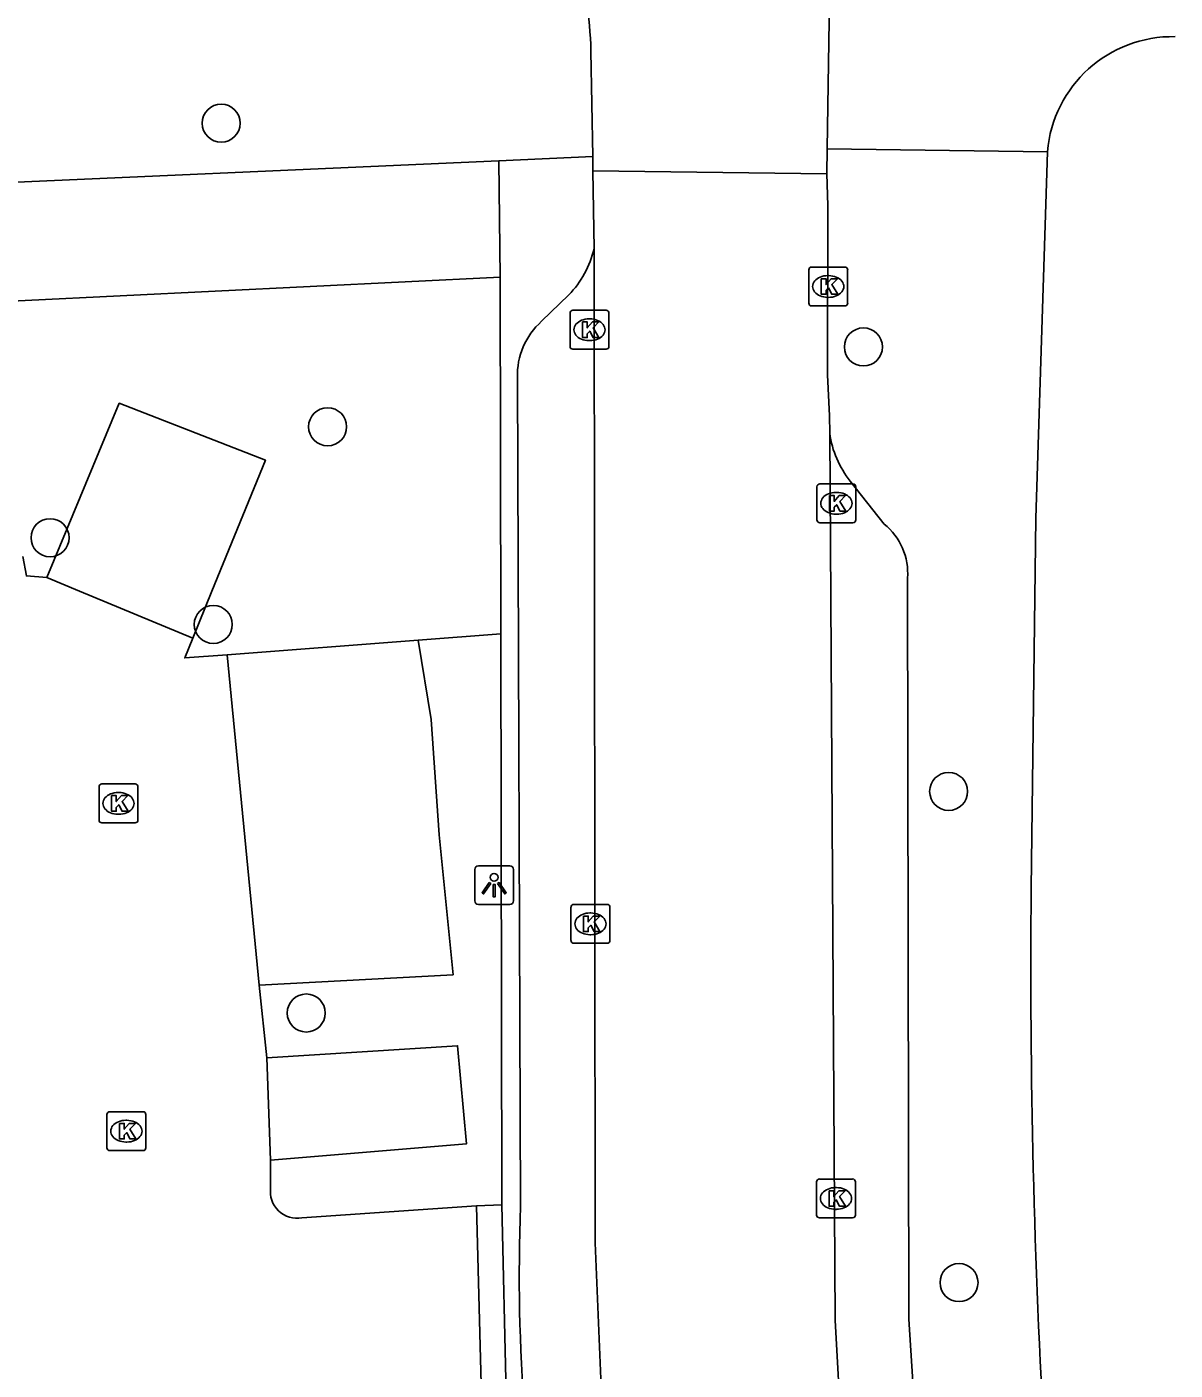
# Model space of a CAD drawing. Extents: x 159689 to 160786, y 387323 to 388339.
# Drawn here: x 160465.21 to 160494.74, y 387979.97 to 388014.52 of the extents above; entities that cross this region are included whole.
import ezdxf

# ---------------------------------------------------------------- set-up
doc = ezdxf.new("R2010")
doc.units = 0
for name, color, linetype in [('IMGEO_Boom', 7, 'Continuous'), ('IMGEO_Haag', 7, 'Continuous'), ('IMGEO_Kolk', 7, 'Continuous'), ('IMGEO_Lichtpunt', 7, 'Continuous'), ('IMGEO_Parkeervlak_open', 7, 'Continuous'), ('IMGEO_Rijbaan_lokaal_gesloten', 7, 'Continuous'), ('IMGEO_Rijbaan_lokaal_open', 7, 'Continuous'), ('IMGEO_Voetpad_open', 7, 'Continuous')]:
    doc.layers.add(name, color=color, linetype=linetype)

msp = doc.modelspace()

# ---------------------------------------------------------------- linework, layer by layer
at = {"layer": 'IMGEO_Boom'}
for centre in [(160470.21, 388012.039), (160486.726, 388006.283), (160472.947, 388004.23), (160465.809, 388001.375), (160470.007, 387999.145), (160488.918, 387994.85), (160472.397, 387989.151), (160489.185, 387982.216)]:
    msp.add_circle(centre, 0.489, dxfattribs=at)
at = {"layer": 'IMGEO_Haag'}
msp.add_lwpolyline([(160477.399, 387998.903), (160475.275, 387998.741)], dxfattribs=at)
at = {"layer": 'IMGEO_Kolk'}
for p, q in [((160485.32, 388007.412), (160485.32, 388008.264)), ((160485.395, 388008.338), (160486.247, 388008.338)), ((160485.808, 388008.118), (160485.833, 388008.118)), ((160486.321, 388008.264), (160486.321, 388007.412)), ((160485.831, 388007.558), (160485.806, 388007.558)), ((160479.181, 388006.299), (160479.181, 388007.151)), ((160479.256, 388007.225), (160480.108, 388007.225)), ((160479.669, 388007.005), (160479.694, 388007.005)), ((160480.182, 388007.151), (160480.182, 388006.299)), ((160486.247, 388007.338), (160485.395, 388007.338)), ((160479.692, 388006.445), (160479.667, 388006.445)), ((160480.108, 388006.225), (160479.256, 388006.225)), ((160485.531, 388001.836), (160485.531, 388002.688)), ((160485.606, 388002.762), (160486.458, 388002.762)), ((160486.019, 388002.542), (160486.044, 388002.542)), ((160486.532, 388002.688), (160486.532, 388001.836)), ((160486.042, 388001.982), (160486.017, 388001.982)), ((160486.458, 388001.762), (160485.606, 388001.762)), ((160467.069, 387994.116), (160467.069, 387994.968)), ((160467.144, 387995.042), (160467.996, 387995.042)), ((160468.07, 387994.968), (160468.07, 387994.116)), ((160467.557, 387994.822), (160467.582, 387994.822)), ((160467.58, 387994.262), (160467.555, 387994.262)), ((160467.996, 387994.042), (160467.144, 387994.042)), ((160479.206, 387991.019), (160479.206, 387991.871)), ((160479.281, 387991.945), (160480.133, 387991.945)), ((160480.207, 387991.871), (160480.207, 387991.019)), ((160479.694, 387991.725), (160479.719, 387991.725)), ((160479.717, 387991.165), (160479.692, 387991.165)), ((160480.133, 387990.945), (160479.281, 387990.945)), ((160467.272, 387985.686), (160467.272, 387986.538)), ((160467.347, 387986.612), (160468.199, 387986.612)), ((160467.76, 387986.392), (160467.785, 387986.392)), ((160468.273, 387986.538), (160468.273, 387985.686)), ((160468.199, 387985.612), (160467.347, 387985.612)), ((160467.783, 387985.832), (160467.758, 387985.832)), ((160485.521, 387983.955), (160485.521, 387984.807)), ((160485.596, 387984.881), (160486.448, 387984.881)), ((160486.009, 387984.661), (160486.034, 387984.661)), ((160486.522, 387984.807), (160486.522, 387983.955)), ((160486.448, 387983.881), (160485.596, 387983.881)), ((160486.032, 387984.101), (160486.007, 387984.101))]:
    msp.add_line(p, q, dxfattribs=at)
for points in [[(160485.32, 388007.412), (160485.32, 388008.264)], [(160485.395, 388008.338), (160486.247, 388008.338)], [(160486.321, 388008.264), (160486.321, 388007.412)], [(160485.641, 388008.038), (160485.764, 388008.038), (160485.764, 388007.887), (160485.894, 388008.038), (160486.058, 388008.038), (160485.912, 388007.887), (160486.065, 388007.638), (160485.913, 388007.638), (160485.828, 388007.802), (160485.764, 388007.735), (160485.764, 388007.638), (160485.641, 388007.638), (160485.641, 388008.038)], [(160479.181, 388006.299), (160479.181, 388007.151)], [(160479.256, 388007.225), (160480.108, 388007.225)], [(160480.182, 388007.151), (160480.182, 388006.299)], [(160486.247, 388007.338), (160485.395, 388007.338)], [(160479.502, 388006.925), (160479.625, 388006.925), (160479.625, 388006.774), (160479.755, 388006.925), (160479.919, 388006.925), (160479.773, 388006.774), (160479.926, 388006.525), (160479.774, 388006.525), (160479.689, 388006.689), (160479.625, 388006.622), (160479.625, 388006.525), (160479.502, 388006.525), (160479.502, 388006.925)], [(160480.108, 388006.225), (160479.256, 388006.225)], [(160485.531, 388001.836), (160485.531, 388002.688)], [(160485.606, 388002.762), (160486.458, 388002.762)], [(160486.532, 388002.688), (160486.532, 388001.836)], [(160485.852, 388002.462), (160485.975, 388002.462), (160485.975, 388002.311), (160486.105, 388002.462), (160486.269, 388002.462), (160486.123, 388002.311), (160486.276, 388002.062), (160486.124, 388002.062), (160486.039, 388002.226), (160485.975, 388002.159), (160485.975, 388002.062), (160485.852, 388002.062), (160485.852, 388002.462)], [(160486.458, 388001.762), (160485.606, 388001.762)], [(160467.069, 387994.116), (160467.069, 387994.968)], [(160467.144, 387995.042), (160467.996, 387995.042)], [(160468.07, 387994.968), (160468.07, 387994.116)], [(160467.39, 387994.742), (160467.513, 387994.742), (160467.513, 387994.591), (160467.643, 387994.742), (160467.807, 387994.742), (160467.661, 387994.591), (160467.814, 387994.342), (160467.662, 387994.342), (160467.577, 387994.506), (160467.513, 387994.439), (160467.513, 387994.342), (160467.39, 387994.342), (160467.39, 387994.742)], [(160467.996, 387994.042), (160467.144, 387994.042)], [(160479.206, 387991.019), (160479.206, 387991.871)], [(160479.281, 387991.945), (160480.133, 387991.945)], [(160480.207, 387991.871), (160480.207, 387991.019)], [(160479.527, 387991.645), (160479.65, 387991.645), (160479.65, 387991.494), (160479.78, 387991.645), (160479.944, 387991.645), (160479.798, 387991.494), (160479.951, 387991.245), (160479.799, 387991.245), (160479.714, 387991.409), (160479.65, 387991.342), (160479.65, 387991.245), (160479.527, 387991.245), (160479.527, 387991.645)], [(160480.133, 387990.945), (160479.281, 387990.945)], [(160467.272, 387985.686), (160467.272, 387986.538)], [(160467.347, 387986.612), (160468.199, 387986.612)], [(160467.593, 387986.312), (160467.716, 387986.312), (160467.716, 387986.161), (160467.846, 387986.312), (160468.01, 387986.312), (160467.864, 387986.161), (160468.017, 387985.912), (160467.865, 387985.912), (160467.78, 387986.076), (160467.716, 387986.009), (160467.716, 387985.912), (160467.593, 387985.912), (160467.593, 387986.312)], [(160468.273, 387986.538), (160468.273, 387985.686)], [(160468.199, 387985.612), (160467.347, 387985.612)], [(160485.521, 387983.955), (160485.521, 387984.807)], [(160485.596, 387984.881), (160486.448, 387984.881)], [(160485.842, 387984.581), (160485.965, 387984.581), (160485.965, 387984.43), (160486.095, 387984.581), (160486.259, 387984.581), (160486.113, 387984.43), (160486.266, 387984.181), (160486.114, 387984.181), (160486.029, 387984.345), (160485.965, 387984.278), (160485.965, 387984.181), (160485.842, 387984.181), (160485.842, 387984.581)], [(160486.522, 387984.807), (160486.522, 387983.955)], [(160486.448, 387983.881), (160485.596, 387983.881)]]:
    msp.add_lwpolyline(points, dxfattribs=at)
for centre, start, end in [((160485.397, 388008.262), 91.552, 178.448), ((160485.397, 388008.262), 91.552, 178.448), ((160486.245, 388008.262), 1.552, 88.448), ((160486.245, 388008.262), 1.552, 88.448), ((160485.397, 388007.414), 181.552, 268.448), ((160485.397, 388007.414), 181.552, 268.448), ((160486.245, 388007.414), 271.552, 358.448), ((160486.245, 388007.414), 271.552, 358.448), ((160479.258, 388007.149), 91.552, 178.448), ((160479.258, 388007.149), 91.552, 178.448), ((160480.106, 388007.149), 1.552, 88.448), ((160480.106, 388007.149), 1.552, 88.448), ((160479.258, 388006.301), 181.552, 268.448), ((160479.258, 388006.301), 181.552, 268.448), ((160480.106, 388006.301), 271.552, 358.448), ((160480.106, 388006.301), 271.552, 358.448), ((160485.608, 388002.686), 91.552, 178.448), ((160485.608, 388002.686), 91.552, 178.448), ((160486.456, 388002.686), 1.552, 88.448), ((160486.456, 388002.686), 1.552, 88.448), ((160485.608, 388001.838), 181.552, 268.448), ((160485.608, 388001.838), 181.552, 268.448), ((160486.456, 388001.838), 271.552, 358.448), ((160486.456, 388001.838), 271.552, 358.448), ((160467.146, 387994.966), 91.552, 178.448), ((160467.146, 387994.966), 91.552, 178.448), ((160467.994, 387994.966), 1.552, 88.448), ((160467.994, 387994.966), 1.552, 88.448), ((160467.146, 387994.118), 181.552, 268.448), ((160467.146, 387994.118), 181.552, 268.448), ((160467.994, 387994.118), 271.552, 358.448), ((160467.994, 387994.118), 271.552, 358.448), ((160479.283, 387991.869), 91.552, 178.448), ((160479.283, 387991.869), 91.552, 178.448), ((160480.131, 387991.869), 1.552, 88.448), ((160480.131, 387991.869), 1.552, 88.448), ((160479.283, 387991.021), 181.552, 268.448), ((160479.283, 387991.021), 181.552, 268.448), ((160480.131, 387991.021), 271.552, 358.448), ((160480.131, 387991.021), 271.552, 358.448), ((160467.349, 387986.536), 91.552, 178.448), ((160467.349, 387986.536), 91.552, 178.448), ((160468.197, 387986.536), 1.552, 88.448), ((160468.197, 387986.536), 1.552, 88.448), ((160467.349, 387985.688), 181.552, 268.448), ((160467.349, 387985.688), 181.552, 268.448), ((160468.197, 387985.688), 271.552, 358.448), ((160468.197, 387985.688), 271.552, 358.448), ((160485.598, 387984.805), 91.552, 178.448), ((160485.598, 387984.805), 91.552, 178.448), ((160486.446, 387984.805), 1.552, 88.448), ((160486.446, 387984.805), 1.552, 88.448), ((160485.598, 387983.957), 181.552, 268.448), ((160485.598, 387983.957), 181.552, 268.448), ((160486.446, 387983.957), 271.552, 358.448), ((160486.446, 387983.957), 271.552, 358.448)]:
    msp.add_arc(centre, 0.0765, start, end, dxfattribs=at)
for centre, major_axis, ratio, start_param, end_param in [((160485.807, 388007.838), (-0.387, 0.002), 0.722429, 4.712389, 7.853982), ((160485.832, 388007.838), (-0.39, 0.002), 0.717154, 1.570796, 4.712389), ((160479.668, 388006.725), (-0.387, 0.002), 0.722429, 4.712389, 7.853982), ((160479.693, 388006.725), (-0.39, 0.002), 0.717154, 1.570796, 4.712389), ((160486.018, 388002.262), (-0.387, 0.002), 0.722429, 4.712389, 7.853982), ((160486.043, 388002.262), (-0.39, 0.002), 0.717154, 1.570796, 4.712389), ((160467.556, 387994.542), (-0.387, 0.002), 0.722429, 4.712389, 7.853982), ((160467.581, 387994.542), (-0.39, 0.002), 0.717154, 1.570796, 4.712389), ((160479.693, 387991.445), (-0.387, 0.002), 0.722429, 4.712389, 7.853982), ((160479.718, 387991.445), (-0.39, 0.002), 0.717154, 1.570796, 4.712389), ((160467.759, 387986.112), (-0.387, 0.002), 0.722429, 4.712389, 7.853982), ((160467.784, 387986.112), (-0.39, 0.002), 0.717154, 1.570796, 4.712389), ((160486.008, 387984.381), (-0.387, 0.002), 0.722429, 4.712389, 7.853982), ((160486.033, 387984.381), (-0.39, 0.002), 0.717154, 1.570796, 4.712389)]:
    msp.add_ellipse(centre, major_axis=major_axis, ratio=ratio, start_param=start_param, end_param=end_param, dxfattribs=at)
at = {"layer": 'IMGEO_Lichtpunt'}
for p, q in [((160476.731, 387992.842), (160476.731, 387992.035)), ((160476.731, 387992.842), (160476.731, 387992.035)), ((160477.633, 387992.937), (160476.825, 387992.937)), ((160477.633, 387992.937), (160476.825, 387992.937)), ((160477.727, 387992.035), (160477.727, 387992.842)), ((160477.727, 387992.035), (160477.727, 387992.842)), ((160476.825, 387991.941), (160477.633, 387991.941)), ((160476.825, 387991.941), (160477.633, 387991.941))]:
    msp.add_line(p, q, dxfattribs=at)
for points in [[(160477.105, 387992.506), (160477.144, 387992.478), (160476.956, 387992.216), (160476.918, 387992.243), (160477.105, 387992.506)], [(160477.317, 387992.478), (160477.355, 387992.505), (160477.542, 387992.243), (160477.503, 387992.215), (160477.317, 387992.478)], [(160477.207, 387992.458), (160477.254, 387992.458), (160477.254, 387992.136), (160477.207, 387992.136), (160477.207, 387992.458)]]:
    msp.add_lwpolyline(points, dxfattribs=at)
msp.add_circle((160477.23, 387992.64), 0.0994, dxfattribs=at)
for centre, start, end in [((160476.825, 387992.842), 90, 180), ((160476.825, 387992.842), 90, 180), ((160477.633, 387992.842), 0, 90), ((160477.633, 387992.842), 0, 90), ((160476.825, 387992.035), 180, 270), ((160476.825, 387992.035), 180, 270), ((160477.633, 387992.035), 270, 0), ((160477.633, 387992.035), 270, 360)]:
    msp.add_arc(centre, 0.0946, start, end, dxfattribs=at)
at = {"layer": 'IMGEO_Parkeervlak_open'}
for points in [[(160469.48, 387998.791), (160469.972, 388000), (160471.346, 388003.375), (160467.587, 388004.835), (160465.722, 388000.349)], [(160475.275, 387998.741), (160470.36, 387998.367)], [(160471.19, 387989.865), (160476.174, 387990.133), (160475.819, 387993.736), (160475.611, 387996.703), (160475.275, 387998.741)], [(160471.476, 387985.367), (160476.516, 387985.783), (160476.291, 387988.309), (160471.385, 387987.997)]]:
    msp.add_lwpolyline(points, dxfattribs=at)
at = {"layer": 'IMGEO_Rijbaan_lokaal_gesloten'}
for points in [[(160479.771, 388010.813), (160485.783, 388010.734)], [(160479.771, 388010.813), (160479.798, 388008.807)], [(160485.863, 388004.063), (160485.851, 388004.511), (160485.806, 388005.566), (160485.808, 388009.922), (160485.783, 388010.734)], [(160479.798, 388008.807), (160479.824, 387983.238), (160480.073, 387977.276), (160481.009, 387962.737)], [(160486.973, 387963.558), (160485.998, 387981.25), (160485.863, 388004.063)]]:
    msp.add_lwpolyline(points, dxfattribs=at)
at = {"layer": 'IMGEO_Rijbaan_lokaal_open'}
for points in [[(160485.793, 388011.375), (160485.854, 388015.241)], [(160479.719, 388013.895), (160479.765, 388011.18)], [(160479.765, 388011.18), (160479.771, 388010.813)], [(160485.783, 388010.734), (160485.793, 388011.375)]]:
    msp.add_lwpolyline(points, dxfattribs=at)
msp.add_arc((160470.967, 388013.706), 8.754, 1.2352, 18.4514, dxfattribs=at)
at = {"layer": 'IMGEO_Voetpad_open'}
for points in [[(160477.35, 388011.073), (160479.765, 388011.18)], [(160485.793, 388011.375), (160491.459, 388011.302)], [(160491.459, 388011.302), (160491.164, 388001.878), (160491.041, 387992.352)], [(160477.35, 388011.073), (160462.624, 388010.421)], [(160477.384, 388008.078), (160477.35, 388011.073)], [(160461.447, 388007.296), (160462.715, 388007.358), (160477.384, 388008.078)], [(160477.384, 388008.078), (160477.399, 387998.903)], [(160478.451, 388006.944), (160479.149, 388007.621)], [(160477.908, 387984.18), (160477.829, 388005.493)], [(160486.389, 388002.835), (160487.261, 388001.726)], [(160465.722, 388000.349), (160465.2, 388000.395), (160465.106, 388000.896)], [(160469.48, 387998.791), (160466.564, 388000), (160465.722, 388000.349)], [(160487.86, 388000.339), (160487.897, 387981.274), (160488.795, 387967.179)], [(160470.36, 387998.367), (160469.274, 387998.284), (160469.48, 387998.791)], [(160477.399, 387998.903), (160477.424, 387984.218)], [(160471.19, 387989.865), (160470.36, 387998.367)], [(160471.385, 387987.997), (160471.19, 387989.865)], [(160471.476, 387985.367), (160471.385, 387987.997)], [(160471.482, 387984.657), (160471.476, 387985.367)], [(160477.424, 387984.218), (160476.774, 387984.195)], [(160477.424, 387984.218), (160477.543, 387979.347)], [(160476.774, 387984.195), (160472.284, 387983.885)], [(160476.906, 387979.279), (160476.774, 387984.195)]]:
    msp.add_lwpolyline(points, dxfattribs=at)
for centre, radius, start, end in [((160494.679, 388011.034), 3.231, 88.8466, 175.2337), ((160477.308, 388009.399), 2.56, 316.0005, 346.623), ((160479.683, 388005.557), 1.855, 131.619, 181.9743), ((160488.252, 388004.359), 2.407, 187.0754, 219.2993), ((160486.26, 388000.471), 1.605, 355.2903, 51.4256), ((160704.724, 387990.349), 213.693, 179.46304, 183.32802), ((160472.159, 387984.557), 0.684, 171.6316, 280.5522), ((160525.187, 387982.445), 47.311, 177.898, 184.4377)]:
    msp.add_arc(centre, radius, start, end, dxfattribs=at)

doc.saveas('drawing.dxf')
